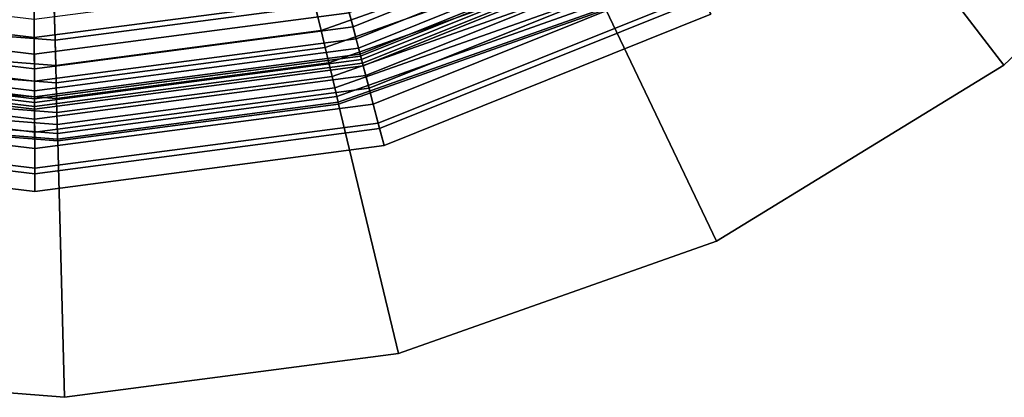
# Model space of a CAD drawing. Extents: x -43.1 to 43.1, y -41.3 to 41.3.
# Tile 509 of 656: x 41.659 to 42.514, y -9.038 to -8.71. Entities that reach past the tile are written whole.
import ezdxf

# ---------------------------------------------------------------- set-up
doc = ezdxf.new("R2010")
doc.units = 0
for name, color, linetype in [('LAMP', 7, 'CONTINUOUS'), ('LAMP_SUPPORT', 18, 'CONTINUOUS'), ('METAL_BASE', 254, 'CONTINUOUS')]:
    doc.layers.add(name, color=color, linetype=linetype)

msp = doc.modelspace()

# ---------------------------------------------------------------- linework, layer by layer
at = {"layer": 'LAMP'}
for points in [[(42.223, -8.6404, 34.6933), (41.9563, -8.7476, 34.6933), (41.9334, -8.6599, 34.8124), (42.1789, -8.5612, 34.8124)], [(42.2009, -8.6007, 32.4537), (41.9448, -8.7036, 32.4537), (41.9481, -8.716, 32.4612), (42.2071, -8.6119, 32.4612)], [(42.2071, -8.6119, 32.4612), (41.9481, -8.716, 32.4612), (41.9508, -8.7264, 32.4712), (42.2123, -8.6213, 32.4712)], [(42.2123, -8.6213, 32.4712), (41.9508, -8.7264, 32.4712), (41.9529, -8.7343, 32.4834), (42.2163, -8.6284, 32.4834)], [(42.2163, -8.6284, 32.4834), (41.9529, -8.7343, 32.4834), (41.9542, -8.7395, 32.4972), (42.2189, -8.6331, 32.4972)], [(42.2189, -8.6331, 32.4972), (41.9542, -8.7395, 32.4972), (41.9547, -8.7413, 32.5123), (42.2198, -8.6348, 32.5123)], [(42.2198, -8.6348, 32.5123), (41.9547, -8.7413, 32.5123), (41.9555, -8.7443, 32.7463), (42.2213, -8.6374, 32.7463)], [(42.2213, -8.6374, 32.7463), (41.9555, -8.7443, 32.7463), (41.957, -8.7499, 33.0163), (42.2241, -8.6425, 33.0163)], [(42.2515, -8.6916, 34.5706), (41.9712, -8.8043, 34.5706), (41.9563, -8.7476, 34.6933), (42.223, -8.6404, 34.6933)], [(42.2241, -8.6425, 33.0163), (41.957, -8.7499, 33.0163), (41.9592, -8.7583, 33.3092), (42.2283, -8.65, 33.3092)], [(42.2283, -8.65, 33.3092), (41.9592, -8.7583, 33.3092), (41.962, -8.7693, 33.6123), (42.2339, -8.66, 33.6123)], [(41.6715, -8.7851, 34.6933), (41.3862, -8.7506, 34.6933), (41.4083, -8.6627, 34.8124), (41.671, -8.6945, 34.8124)], [(41.9563, -8.7476, 34.6933), (41.6715, -8.7851, 34.6933), (41.671, -8.6945, 34.8124), (41.9334, -8.6599, 34.8124)], [(42.2339, -8.66, 33.6123), (41.962, -8.7693, 33.6123), (41.9657, -8.7831, 33.9125), (42.2408, -8.6725, 33.9125)], [(41.6711, -8.7096, 32.4478), (41.4046, -8.6774, 32.4478), (41.4008, -8.6925, 32.4491), (41.6711, -8.7252, 32.4491)], [(41.9372, -8.6746, 32.4478), (41.6711, -8.7096, 32.4478), (41.6711, -8.7252, 32.4491), (41.9412, -8.6897, 32.4491)], [(42.2408, -8.6725, 33.9125), (41.9657, -8.7831, 33.9125), (41.97, -8.7997, 34.1969), (42.2491, -8.6875, 34.1969)], [(42.2491, -8.6875, 34.1969), (41.97, -8.7997, 34.1969), (41.9751, -8.819, 34.4527), (42.2589, -8.705, 34.4527)], [(41.6711, -8.7252, 32.4491), (41.4008, -8.6925, 32.4491), (41.3973, -8.7065, 32.4537), (41.6712, -8.7397, 32.4537)], [(41.9412, -8.6897, 32.4491), (41.6711, -8.7252, 32.4491), (41.6712, -8.7397, 32.4537), (41.9448, -8.7036, 32.4537)], [(42.2589, -8.705, 34.4527), (41.9751, -8.819, 34.4527), (41.9712, -8.8043, 34.5706), (42.2515, -8.6916, 34.5706)], [(41.9448, -8.7036, 32.4537), (41.6712, -8.7397, 32.4537), (41.6713, -8.7524, 32.4612), (41.9481, -8.716, 32.4612)], [(41.6712, -8.7397, 32.4537), (41.3973, -8.7065, 32.4537), (41.3941, -8.7189, 32.4612), (41.6713, -8.7524, 32.4612)], [(41.6713, -8.7524, 32.4612), (41.3941, -8.7189, 32.4612), (41.3915, -8.7293, 32.4712), (41.6713, -8.7632, 32.4712)], [(41.9481, -8.716, 32.4612), (41.6713, -8.7524, 32.4612), (41.6713, -8.7632, 32.4712), (41.9508, -8.7264, 32.4712)], [(41.6713, -8.7632, 32.4712), (41.3915, -8.7293, 32.4712), (41.3895, -8.7373, 32.4834), (41.6714, -8.7714, 32.4834)], [(41.9508, -8.7264, 32.4712), (41.6713, -8.7632, 32.4712), (41.6714, -8.7714, 32.4834), (41.9529, -8.7343, 32.4834)], [(41.6714, -8.7714, 32.4834), (41.3895, -8.7373, 32.4834), (41.3882, -8.7424, 32.4972), (41.6714, -8.7767, 32.4972)], [(41.9529, -8.7343, 32.4834), (41.6714, -8.7714, 32.4834), (41.6714, -8.7767, 32.4972), (41.9542, -8.7395, 32.4972)], [(41.9542, -8.7395, 32.4972), (41.6714, -8.7767, 32.4972), (41.6714, -8.7786, 32.5123), (41.9547, -8.7413, 32.5123)], [(41.6714, -8.7817, 32.7463), (41.387, -8.7473, 32.7463), (41.3856, -8.7529, 33.0163), (41.6715, -8.7875, 33.0163)], [(41.6714, -8.7786, 32.5123), (41.3878, -8.7443, 32.5123), (41.387, -8.7473, 32.7463), (41.6714, -8.7817, 32.7463)], [(41.6714, -8.7767, 32.4972), (41.3882, -8.7424, 32.4972), (41.3878, -8.7443, 32.5123), (41.6714, -8.7786, 32.5123)], [(41.9547, -8.7413, 32.5123), (41.6714, -8.7786, 32.5123), (41.6714, -8.7817, 32.7463), (41.9555, -8.7443, 32.7463)], [(41.9555, -8.7443, 32.7463), (41.6714, -8.7817, 32.7463), (41.6715, -8.7875, 33.0163), (41.957, -8.7499, 33.0163)], [(41.9712, -8.8043, 34.5706), (41.6718, -8.8437, 34.5706), (41.6715, -8.7851, 34.6933), (41.9563, -8.7476, 34.6933)], [(41.6718, -8.8437, 34.5706), (41.3719, -8.8074, 34.5706), (41.3862, -8.7506, 34.6933), (41.6715, -8.7851, 34.6933)], [(41.6715, -8.7875, 33.0163), (41.3856, -8.7529, 33.0163), (41.3835, -8.7613, 33.3092), (41.6715, -8.7961, 33.3092)], [(41.957, -8.7499, 33.0163), (41.6715, -8.7875, 33.0163), (41.6715, -8.7961, 33.3092), (41.9592, -8.7583, 33.3092)], [(41.6715, -8.7961, 33.3092), (41.3835, -8.7613, 33.3092), (41.3807, -8.7723, 33.6123), (41.6716, -8.8075, 33.6123)], [(41.9592, -8.7583, 33.3092), (41.6715, -8.7961, 33.3092), (41.6716, -8.8075, 33.6123), (41.962, -8.7693, 33.6123)], [(41.6716, -8.8075, 33.6123), (41.3807, -8.7723, 33.6123), (41.3773, -8.7862, 33.9125), (41.6717, -8.8218, 33.9125)], [(41.962, -8.7693, 33.6123), (41.6716, -8.8075, 33.6123), (41.6717, -8.8218, 33.9125), (41.9657, -8.7831, 33.9125)], [(41.9657, -8.7831, 33.9125), (41.6717, -8.8218, 33.9125), (41.6717, -8.8389, 34.1969), (41.97, -8.7997, 34.1969)], [(41.6717, -8.8218, 33.9125), (41.3773, -8.7862, 33.9125), (41.3731, -8.8028, 34.1969), (41.6717, -8.8389, 34.1969)], [(41.97, -8.7997, 34.1969), (41.6717, -8.8389, 34.1969), (41.6718, -8.859, 34.4527), (41.9751, -8.819, 34.4527)], [(41.6717, -8.8389, 34.1969), (41.3731, -8.8028, 34.1969), (41.3682, -8.8222, 34.4527), (41.6718, -8.859, 34.4527)], [(41.6718, -8.859, 34.4527), (41.3682, -8.8222, 34.4527), (41.3719, -8.8074, 34.5706), (41.6718, -8.8437, 34.5706)], [(41.9751, -8.819, 34.4527), (41.6718, -8.859, 34.4527), (41.6718, -8.8437, 34.5706), (41.9712, -8.8043, 34.5706)]]:
    msp.add_3dface(points, dxfattribs=at)
at = {"layer": 'LAMP_SUPPORT'}
for points in [[(41.8985, -8.6285, 32.3543), (42.0993, -8.5574, 32.3543), (42.1394, -8.6415, 32.3543), (41.9203, -8.7191, 32.3543)], [(41.6874, -8.6563, 32.3543), (41.8985, -8.6285, 32.3543), (41.9203, -8.7191, 32.3543), (41.6898, -8.7495, 32.3543)], [(41.9203, -8.7191, 28.7591), (42.1394, -8.6415, 28.7591), (42.13, -8.6217, 28.7574), (41.9152, -8.6978, 28.7574)], [(41.4751, -8.6396, 32.3543), (41.6874, -8.6563, 32.3543), (41.6898, -8.7495, 32.3543), (41.4581, -8.7312, 32.3543)], [(41.9238, -8.7338, 28.7608), (42.1459, -8.6551, 28.7608), (42.1394, -8.6415, 28.7591), (41.9203, -8.7191, 28.7591)], [(41.9203, -8.7191, 32.3543), (42.1394, -8.6415, 32.3543), (42.1459, -8.6551, 32.3525), (41.9238, -8.7338, 32.3525)], [(41.9271, -8.7472, 28.7657), (42.1519, -8.6676, 28.7657), (42.1459, -8.6551, 28.7608), (41.9238, -8.7338, 28.7608)], [(41.9238, -8.7338, 32.3525), (42.1459, -8.6551, 32.3525), (42.1519, -8.6676, 32.3476), (41.9271, -8.7472, 32.3476)], [(41.6893, -8.7275, 28.7574), (41.9152, -8.6978, 28.7574), (41.9088, -8.671, 28.7526), (41.6885, -8.7, 28.7526)], [(41.9299, -8.7591, 28.7735), (42.1571, -8.6786, 28.7735), (42.1519, -8.6676, 28.7657), (41.9271, -8.7472, 28.7657)], [(41.9271, -8.7472, 32.3476), (42.1519, -8.6676, 32.3476), (42.1571, -8.6786, 32.3398), (41.9299, -8.7591, 32.3398)], [(41.9323, -8.769, 28.7837), (42.1615, -8.6878, 28.7837), (42.1571, -8.6786, 28.7735), (41.9299, -8.7591, 28.7735)], [(41.9299, -8.7591, 32.3398), (42.1571, -8.6786, 32.3398), (42.1615, -8.6878, 32.3297), (41.9323, -8.769, 32.3297)], [(41.4621, -8.7097, 28.7574), (41.6893, -8.7275, 28.7574), (41.6885, -8.7, 28.7526), (41.4671, -8.6826, 28.7526)], [(41.9341, -8.7765, 28.7959), (42.1648, -8.6948, 28.7959), (42.1615, -8.6878, 28.7837), (41.9323, -8.769, 28.7837)], [(41.9323, -8.769, 32.3297), (42.1615, -8.6878, 32.3297), (42.1648, -8.6948, 32.3175), (41.9341, -8.7765, 32.3175)], [(41.6898, -8.7495, 28.7591), (41.9203, -8.7191, 28.7591), (41.9152, -8.6978, 28.7574), (41.6893, -8.7275, 28.7574)], [(41.9352, -8.7813, 28.8097), (42.167, -8.6993, 28.8097), (42.1648, -8.6948, 28.7959), (41.9341, -8.7765, 28.7959)], [(41.9341, -8.7765, 32.3175), (42.1648, -8.6948, 32.3175), (42.167, -8.6993, 32.3037), (41.9352, -8.7813, 32.3037)], [(41.9356, -8.783, 28.8247), (42.1677, -8.7008, 28.8247), (42.167, -8.6993, 28.8097), (41.9352, -8.7813, 28.8097)], [(41.9352, -8.7813, 32.3037), (42.167, -8.6993, 32.3037), (42.1677, -8.7008, 32.2886), (41.9356, -8.783, 32.2886)], [(41.9356, -8.783, 32.2886), (42.1677, -8.7008, 32.2886), (42.1677, -8.7008, 28.8247), (41.9356, -8.783, 28.8247)], [(41.4581, -8.7312, 28.7591), (41.6898, -8.7495, 28.7591), (41.6893, -8.7275, 28.7574), (41.4621, -8.7097, 28.7574)], [(41.6902, -8.7645, 28.7608), (41.9238, -8.7338, 28.7608), (41.9203, -8.7191, 28.7591), (41.6898, -8.7495, 28.7591)], [(41.6898, -8.7495, 32.3543), (41.9203, -8.7191, 32.3543), (41.9238, -8.7338, 32.3525), (41.6902, -8.7645, 32.3525)], [(41.4553, -8.746, 28.7608), (41.6902, -8.7645, 28.7608), (41.6898, -8.7495, 28.7591), (41.4581, -8.7312, 28.7591)], [(41.4581, -8.7312, 32.3543), (41.6898, -8.7495, 32.3543), (41.6902, -8.7645, 32.3525), (41.4553, -8.746, 32.3525)], [(41.6906, -8.7783, 28.7657), (41.9271, -8.7472, 28.7657), (41.9238, -8.7338, 28.7608), (41.6902, -8.7645, 28.7608)], [(41.6902, -8.7645, 32.3525), (41.9238, -8.7338, 32.3525), (41.9271, -8.7472, 32.3476), (41.6906, -8.7783, 32.3476)], [(41.4528, -8.7596, 28.7657), (41.6906, -8.7783, 28.7657), (41.6902, -8.7645, 28.7608), (41.4553, -8.746, 28.7608)], [(41.4553, -8.746, 32.3525), (41.6902, -8.7645, 32.3525), (41.6906, -8.7783, 32.3476), (41.4528, -8.7596, 32.3476)], [(41.6909, -8.7905, 28.7735), (41.9299, -8.7591, 28.7735), (41.9271, -8.7472, 28.7657), (41.6906, -8.7783, 28.7657)], [(41.6906, -8.7783, 32.3476), (41.9271, -8.7472, 32.3476), (41.9299, -8.7591, 32.3398), (41.6909, -8.7905, 32.3398)], [(41.4506, -8.7716, 28.7735), (41.6909, -8.7905, 28.7735), (41.6906, -8.7783, 28.7657), (41.4528, -8.7596, 28.7657)], [(41.4528, -8.7596, 32.3476), (41.6906, -8.7783, 32.3476), (41.6909, -8.7905, 32.3398), (41.4506, -8.7716, 32.3398)], [(41.6912, -8.8007, 28.7837), (41.9323, -8.769, 28.7837), (41.9299, -8.7591, 28.7735), (41.6909, -8.7905, 28.7735)], [(41.6909, -8.7905, 32.3398), (41.9299, -8.7591, 32.3398), (41.9323, -8.769, 32.3297), (41.6912, -8.8007, 32.3297)], [(41.4488, -8.7816, 28.7837), (41.6912, -8.8007, 28.7837), (41.6909, -8.7905, 28.7735), (41.4506, -8.7716, 28.7735)], [(41.4506, -8.7716, 32.3398), (41.6909, -8.7905, 32.3398), (41.6912, -8.8007, 32.3297), (41.4488, -8.7816, 32.3297)], [(41.6914, -8.8085, 28.7959), (41.9341, -8.7765, 28.7959), (41.9323, -8.769, 28.7837), (41.6912, -8.8007, 28.7837)], [(41.6912, -8.8007, 32.3297), (41.9323, -8.769, 32.3297), (41.9341, -8.7765, 32.3175), (41.6914, -8.8085, 32.3175)], [(41.4473, -8.7893, 28.7959), (41.6914, -8.8085, 28.7959), (41.6912, -8.8007, 28.7837), (41.4488, -8.7816, 28.7837)], [(41.4488, -8.7816, 32.3297), (41.6912, -8.8007, 32.3297), (41.6914, -8.8085, 32.3175), (41.4473, -8.7893, 32.3175)], [(41.6915, -8.8134, 28.8097), (41.9352, -8.7813, 28.8097), (41.9341, -8.7765, 28.7959), (41.6914, -8.8085, 28.7959)], [(41.6914, -8.8085, 32.3175), (41.9341, -8.7765, 32.3175), (41.9352, -8.7813, 32.3037), (41.6915, -8.8134, 32.3037)], [(41.6916, -8.8151, 28.8247), (41.9356, -8.783, 28.8247), (41.9352, -8.7813, 28.8097), (41.6915, -8.8134, 28.8097)], [(41.6915, -8.8134, 32.3037), (41.9352, -8.7813, 32.3037), (41.9356, -8.783, 32.2886), (41.6916, -8.8151, 32.2886)], [(41.6916, -8.8151, 32.2886), (41.9356, -8.783, 32.2886), (41.9356, -8.783, 28.8247), (41.6916, -8.8151, 28.8247)], [(41.4464, -8.7941, 28.8097), (41.6915, -8.8134, 28.8097), (41.6914, -8.8085, 28.7959), (41.4473, -8.7893, 28.7959)], [(41.4473, -8.7893, 32.3175), (41.6914, -8.8085, 32.3175), (41.6915, -8.8134, 32.3037), (41.4464, -8.7941, 32.3037)], [(41.4461, -8.7958, 28.8247), (41.6916, -8.8151, 28.8247), (41.6915, -8.8134, 28.8097), (41.4464, -8.7941, 28.8097)], [(41.4464, -8.7941, 32.3037), (41.6915, -8.8134, 32.3037), (41.6916, -8.8151, 32.2886), (41.4461, -8.7958, 32.2886)], [(41.4461, -8.7958, 32.2886), (41.6916, -8.8151, 32.2886), (41.6916, -8.8151, 28.8247), (41.4461, -8.7958, 28.8247)]]:
    msp.add_3dface(points, dxfattribs=at)
at = {"layer": 'METAL_BASE'}
for points in [[(42.3776, -8.5722, 29.6693), (42.5134, -8.7491, 29.6693), (42.7258, -8.5475, 29.6693), (42.5562, -8.4027, 29.6693)], [(42.5562, -8.4027, 30.5563), (42.7258, -8.5475, 30.5563), (42.5134, -8.7491, 30.5563), (42.3776, -8.5722, 30.5563)], [(42.5134, -8.7491, 30.5563), (42.7258, -8.5475, 30.5563), (42.7258, -8.5475, 29.6693), (42.5134, -8.7491, 29.6693)], [(42.1677, -8.7008, 29.6693), (42.2637, -8.9021, 29.6693), (42.5134, -8.7491, 29.6693), (42.3776, -8.5722, 29.6693)], [(42.3776, -8.5722, 30.5563), (42.5134, -8.7491, 30.5563), (42.2637, -8.9021, 30.5563), (42.1677, -8.7008, 30.5563)], [(41.9356, -8.783, 29.6693), (42.1677, -8.7008, 29.6693), (42.1677, -8.7008, 30.5563), (41.9356, -8.783, 30.5563)], [(41.9356, -8.783, 29.6693), (41.9877, -8.9998, 29.6693), (42.2637, -8.9021, 29.6693), (42.1677, -8.7008, 29.6693)], [(42.1677, -8.7008, 30.5563), (42.2637, -8.9021, 30.5563), (41.9877, -8.9998, 30.5563), (41.9356, -8.783, 30.5563)], [(42.2637, -8.9021, 30.5563), (42.5134, -8.7491, 30.5563), (42.5134, -8.7491, 29.6693), (42.2637, -8.9021, 29.6693)], [(41.6916, -8.8151, 29.6693), (41.9356, -8.783, 29.6693), (41.9356, -8.783, 30.5563), (41.6916, -8.8151, 30.5563)], [(41.6916, -8.8151, 29.6693), (41.6974, -9.038, 29.6693), (41.9877, -8.9998, 29.6693), (41.9356, -8.783, 29.6693)], [(41.9356, -8.783, 30.5563), (41.9877, -8.9998, 30.5563), (41.6974, -9.038, 30.5563), (41.6916, -8.8151, 30.5563)], [(41.4461, -8.7958, 29.6693), (41.4055, -9.0151, 29.6693), (41.6974, -9.038, 29.6693), (41.6916, -8.8151, 29.6693)], [(41.6916, -8.8151, 30.5563), (41.6974, -9.038, 30.5563), (41.4055, -9.0151, 30.5563), (41.4461, -8.7958, 30.5563)], [(41.4461, -8.7958, 29.6693), (41.6916, -8.8151, 29.6693), (41.6916, -8.8151, 30.5563), (41.4461, -8.7958, 30.5563)], [(41.9877, -8.9998, 30.5563), (42.2637, -8.9021, 30.5563), (42.2637, -8.9021, 29.6693), (41.9877, -8.9998, 29.6693)], [(41.6974, -9.038, 30.5563), (41.9877, -8.9998, 30.5563), (41.9877, -8.9998, 29.6693), (41.6974, -9.038, 29.6693)], [(41.4055, -9.0151, 30.5563), (41.6974, -9.038, 30.5563), (41.6974, -9.038, 29.6693), (41.4055, -9.0151, 29.6693)]]:
    msp.add_3dface(points, dxfattribs=at)

doc.saveas('drawing.dxf')
